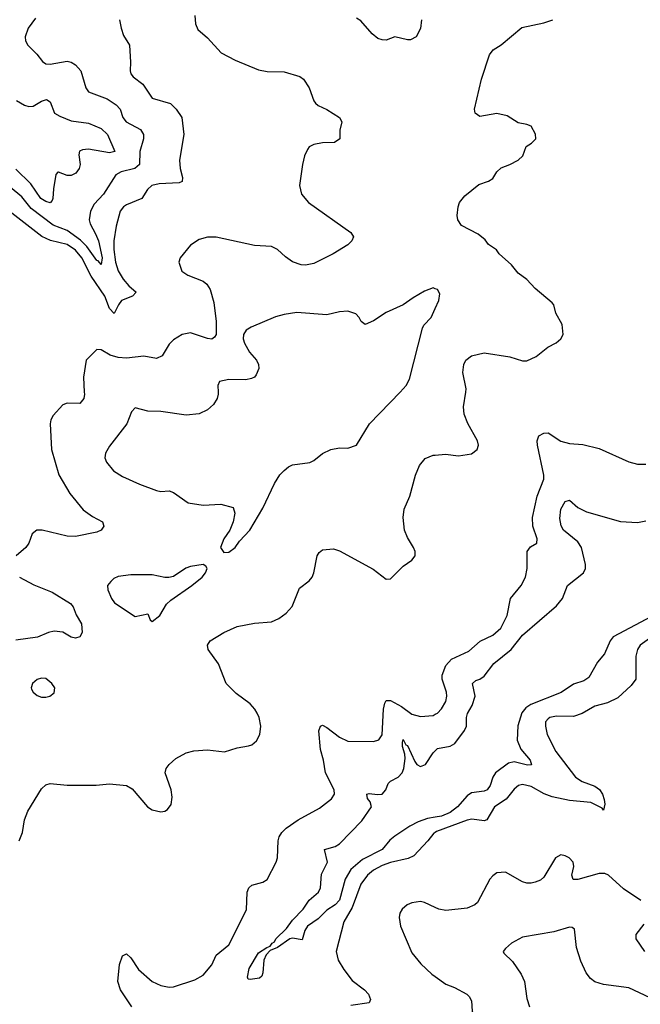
# Model space of a CAD drawing. Header units: inches. Extents: x 1552611 to 1694776, y 811966 to 917215.
# Tile 497 of 549: x 1668047 to 1670963, y 887122 to 891750. Entities that reach past the tile are written whole.
import ezdxf

# ---------------------------------------------------------------- set-up
doc = ezdxf.new("R2010")
doc.units = ezdxf.units.IN
doc.header["$MEASUREMENT"] = 0
for name, color, linetype in [('B6868', 7, 'Continuous'), ('B6869', 7, 'Continuous'), ('B6878', 7, 'Continuous'), ('B6879', 7, 'Continuous')]:
    doc.layers.add(name, color=color, linetype=linetype)

msp = doc.modelspace()

# ---------------------------------------------------------------- linework, layer by layer
at = {"layer": 'B6868', "color": 5}
for points, elevation in [([(1668350.8, 890000), (1668351.3, 889990), (1668348.5, 889970), (1668330, 889946.6), (1668270, 889947.7), (1668250, 889940.3), (1668204.7, 889890), (1668193.8, 889870), (1668190.2, 889850), (1668196.9, 889730), (1668230.7, 889610.7), (1668282.5, 889522.5), (1668346.4, 889446.4), (1668390, 889414.3), (1668436.3, 889390), (1668443.1, 889370), (1668430.3, 889350), (1668410, 889340.9), (1668310, 889321.3), (1668270, 889322.6), (1668153.2, 889350), (1668128.2, 889350), (1668106.4, 889333.6), (1668090.2, 889290), (1668076.1, 889270), (1668030.4, 889230)], 920), ([(1668979.8, 890000), (1668980.4, 889990), (1668974.9, 889970), (1668958.5, 889941.5), (1668930, 889915.6), (1668890, 889898), (1668830, 889891.1), (1668710, 889908.4), (1668649.7, 889909.7), (1668590, 889925.2), (1668572.7, 889907.3), (1668551.4, 889850), (1668470, 889746), (1668450, 889712), (1668447.1, 889690), (1668454.9, 889670), (1668488.9, 889630), (1668530, 889602.4), (1668610, 889566.5), (1668690, 889537.1), (1668710, 889532.7), (1668750, 889535.5), (1668770, 889528.2), (1668838.9, 889478.9), (1668910, 889468.2), (1668992.7, 889472.7), (1669050, 889458), (1669058.8, 889430), (1669051, 889390), (1669034.8, 889350), (1669007.3, 889310), (1668991.3, 889270), (1669006.4, 889246.4), (1669030, 889247.3), (1669059.3, 889270), (1669080.8, 889299.2), (1669129.3, 889350), (1669190, 889454.8), (1669244, 889570), (1669270, 889610.5), (1669290, 889630.5), (1669310, 889648), (1669330, 889657.1), (1669410, 889668.4), (1669430, 889678.4), (1669470, 889710.4), (1669510, 889730.4), (1669550, 889737.1), (1669590, 889736.3), (1669629.5, 889750.5), (1669691.5, 889850), (1669835, 890000)], 940), ([(1668044.2, 887890), (1668061.3, 887930), (1668069.7, 887990), (1668086.2, 888030), (1668150, 888135.8), (1668170, 888153.7), (1668190, 888159.5), (1668270, 888152.2), (1668407.2, 888152.8), (1668470, 888158), (1668550, 888150.7), (1668575.8, 888135.8), (1668648.4, 888050), (1668670, 888036.4), (1668710, 888026.7), (1668729.6, 888030.4), (1668742, 888038), (1668759.1, 888060.9), (1668764.4, 888095.6), (1668758.9, 888130), (1668731.6, 888210), (1668735.6, 888230), (1668749.6, 888250), (1668781.6, 888278.4), (1668830, 888304.9), (1668865.7, 888314.3), (1668930, 888318), (1669010, 888309.1), (1669070, 888328.1), (1669122.7, 888337.3), (1669137.4, 888342.6), (1669160.1, 888359.9), (1669176.3, 888390), (1669179.7, 888430), (1669172.1, 888470), (1669163.1, 888490), (1669152.2, 888510), (1669130, 888534), (1669063.9, 888583.9), (1669018, 888630), (1668982, 888722), (1668932.3, 888790), (1668929.6, 888810), (1668942.9, 888830), (1669007, 888870), (1669070, 888897.6), (1669150, 888914), (1669230, 888920.3), (1669264.9, 888935.1), (1669298.9, 888961.1), (1669328.3, 888991.7), (1669361.7, 889078.3), (1669407.8, 889112.2), (1669420.9, 889130), (1669429.6, 889150.4), (1669445.1, 889230), (1669453.8, 889246.2), (1669470, 889258), (1669522.5, 889262.5), (1669550, 889253), (1669707.5, 889167.5), (1669770, 889121), (1669790, 889122.8), (1669850, 889182), (1669889.2, 889210), (1669905.2, 889230), (1669906, 889250), (1669898, 889270), (1669870, 889316), (1669855.8, 889350), (1669849.7, 889410), (1669853.3, 889450), (1669880.5, 889510), (1669906.6, 889610), (1669925.9, 889654.1), (1669952.4, 889687.6), (1669990, 889702.6), (1670000, 889703.6)], 920), ([(1668046.4, 889130), (1668114.5, 889094.5), (1668199.9, 889059.9), (1668285.4, 889005.5), (1668298.3, 888990), (1668312.3, 888952.3), (1668337.4, 888910), (1668341.3, 888870), (1668330, 888849.4), (1668310, 888842.4), (1668290, 888848.3), (1668250.8, 888870.8), (1668210, 888876.2), (1668183, 888870), (1668131.7, 888848.3), (1668030, 888833.7)], 920), ([(1668574.5, 887110), (1668520.4, 887190), (1668508.5, 887230), (1668516.4, 887310), (1668530, 887350.7), (1668550, 887359.5), (1668570, 887341.1), (1668605.2, 887285.2), (1668670, 887228.8), (1668710, 887210.3), (1668750, 887203.1), (1668770, 887204.6), (1668870, 887237.3), (1668910, 887259.6), (1668950, 887308.5), (1668970, 887354), (1669030, 887401.5), (1669113.4, 887566.6), (1669116.3, 887650), (1669123.6, 887670), (1669138.3, 887681.7), (1669190, 887696), (1669210, 887708.7), (1669252.8, 887790), (1669259, 887810), (1669262, 887890), (1669266.3, 887910), (1669278.5, 887930), (1669299.3, 887950), (1669356.4, 887990), (1669455.7, 888044.3), (1669512.1, 888087.9), (1669526, 888110), (1669525.7, 888130), (1669484.5, 888210), (1669474.8, 888270), (1669460.6, 888320.6), (1669452.4, 888407.6), (1669461.3, 888430), (1669470, 888433.9), (1669490, 888422.8), (1669550, 888378), (1669590, 888359.2), (1669710, 888356.9), (1669734.4, 888365.6), (1669751.2, 888388.8), (1669757.1, 888510), (1669762.5, 888537.5), (1669770, 888550.3), (1669790, 888550.2), (1669841.4, 888521.4), (1669890, 888486), (1669930, 888475.8), (1669990, 888480.2), (1670000, 888485.7)], 880), ([(1670000, 888002), (1669964.1, 887995.9), (1669920.1, 887979.9), (1669880.5, 887959.5), (1669810, 887912.8), (1669786.9, 887893.1), (1669750.2, 887850), (1669657.4, 887802.6), (1669603.8, 887756.2), (1669576.5, 887710), (1669550, 887612.3), (1669530, 887589.6), (1669490, 887565.1), (1669450, 887523.9), (1669399.5, 887490), (1669387.4, 887470), (1669374.4, 887425.6), (1669330, 887433.7), (1669316, 887430), (1669259.1, 887390), (1669225.1, 887374.9), (1669205.7, 887354.3), (1669195.2, 887330), (1669189.4, 887270.6), (1669185.1, 887254.9), (1669174.7, 887245.3), (1669130, 887238.3), (1669121.1, 887241.1), (1669117.4, 887250), (1669125.6, 887290), (1669170, 887364), (1669208.3, 887390), (1669224.4, 887395.6), (1669233, 887410), (1669244, 887416), (1669251.1, 887430), (1669301.4, 887478.6), (1669330, 887517.4), (1669379.8, 887570), (1669407.7, 887612.3), (1669450.8, 887649.2), (1669460.2, 887670), (1669465.4, 887734.6), (1669493.7, 887790), (1669479, 887850), (1669530, 887864.4), (1669550, 887876.8), (1669654.6, 887985.4), (1669700.6, 888050), (1669693.9, 888073.9), (1669681.5, 888090), (1669678, 888110), (1669690, 888113.4), (1669728.3, 888108.3), (1669750, 888110.2), (1669767.4, 888130), (1669779.4, 888160.6), (1669789.4, 888170.6), (1669826, 888190), (1669844.1, 888210), (1669852.8, 888230), (1669858, 888278), (1669857.5, 888297.5), (1669846.7, 888333.3), (1669845.5, 888354.5), (1669850, 888366.4), (1669862.1, 888342.1), (1669870, 888338), (1669904, 888264), (1669913.6, 888250), (1669930, 888239.7), (1669953.6, 888250), (1669990, 888303.8), (1670000, 888314.3)], 860), ([(1670000, 887930.3), (1669993.7, 887926.3), (1669965.8, 887890), (1669899.1, 887820.9), (1669872.4, 887807.6), (1669790, 887788.6), (1669750, 887774.6), (1669710, 887753.4), (1669681.4, 887730), (1669650, 887687.5), (1669610, 887576.6), (1669570.8, 887510), (1669535.1, 887370), (1669543.8, 887330), (1669570, 887285.6), (1669610, 887233.6), (1669667.1, 887190), (1669686.4, 887170), (1669695.5, 887144.5), (1669690.1, 887129.9), (1669603.1, 887116.9)], 880), ([(1670000, 887577.9), (1669950, 887601.2), (1669930, 887605), (1669890, 887599.8), (1669868.7, 887590), (1669844.9, 887570), (1669833.8, 887550), (1669830.2, 887529.8), (1669837.2, 887490), (1669890, 887363.8), (1669931.9, 887311.9), (1669984.5, 887264.4), (1670000, 887253.3)], 920)]:
    msp.add_lwpolyline(points, dxfattribs=dict(at, elevation=elevation))
at = {"layer": 'B6868', "color": 5, "elevation": 940}
for points in [[(1668908.9, 889188.9), (1668850, 889179.5), (1668828.4, 889171.6), (1668770, 889133.2), (1668748.4, 889128.4), (1668730, 889128), (1668670, 889141.6), (1668570, 889141.3), (1668510, 889133), (1668490, 889123.6), (1668474.9, 889110), (1668460.4, 889090), (1668461.3, 889070), (1668478.3, 889030), (1668493.1, 889010), (1668590, 888944.9), (1668650, 888958), (1668661, 888930), (1668670, 888921), (1668706, 888950), (1668736.6, 889003.4), (1668757.7, 889022.3), (1668856, 889090), (1668905.2, 889130), (1668921.2, 889150), (1668928.7, 889170), (1668922, 889182)], [(1668150, 888655.8), (1668130, 888649.6), (1668108.4, 888630), (1668101.6, 888610), (1668103.4, 888603.4), (1668110.7, 888590), (1668130, 888573.4), (1668150, 888566), (1668170, 888566), (1668189.5, 888570.5), (1668210, 888586.8), (1668212, 888610), (1668198, 888630), (1668170, 888653)]]:
    msp.add_lwpolyline(points, close=True, dxfattribs=at)
at = {"layer": 'B6869', "color": 5}
for points, elevation in [([(1668122.3, 891757.7), (1668087.8, 891710), (1668073.4, 891670), (1668074, 891650), (1668086.4, 891630), (1668128.3, 891588.3), (1668154.1, 891554.1), (1668170, 891543.1), (1668190, 891540.3), (1668270, 891554.7), (1668290, 891550.3), (1668310, 891538), (1668334, 891510), (1668358, 891430), (1668370.2, 891410.2), (1668457.8, 891377.8), (1668501.1, 891350), (1668519.7, 891330), (1668532.3, 891290), (1668548.5, 891270), (1668614.6, 891234.6), (1668629.7, 891210), (1668628.7, 891190), (1668612.7, 891130), (1668611, 891069), (1668588.9, 891051.1), (1668524.4, 891035.6), (1668499, 891021), (1668442, 890930), (1668397.8, 890882.2), (1668380.9, 890850), (1668373.8, 890810), (1668378.2, 890790), (1668404.2, 890744.2), (1668417.6, 890710), (1668435.2, 890630), (1668430, 890599.7), (1668416.6, 890616.6), (1668410, 890618.5), (1668363.6, 890683.6), (1668333.5, 890713.5), (1668270, 890758.5), (1668204.5, 890784.5), (1668102.1, 890862.1), (1668057, 890917), (1668003.3, 890963.2)], 860), ([(1668516.9, 891750), (1668523.6, 891710), (1668535.5, 891675.5), (1668563.1, 891630), (1668568.5, 891550), (1668566.2, 891510), (1668570, 891494.8), (1668581.1, 891481.1), (1668626.6, 891446.6), (1668670, 891381.7), (1668755.5, 891355.5), (1668782, 891330), (1668808.9, 891290), (1668818.2, 891210), (1668798.2, 891090), (1668801.4, 891050), (1668812.5, 891007.5), (1668811.3, 890990), (1668797.4, 890982.6), (1668702.2, 890977.8), (1668669.1, 890970.9), (1668648.5, 890951.5), (1668621.5, 890910), (1668550, 890880.2), (1668535.5, 890870), (1668519.7, 890850), (1668500.1, 890779.9), (1668489.7, 890710.3), (1668489.1, 890670), (1668497.5, 890610), (1668510.1, 890570), (1668533.2, 890530), (1668559.5, 890499.5), (1668594.8, 890470), (1668578.2, 890450), (1668526.4, 890430), (1668511.2, 890410), (1668491, 890369), (1668470, 890391.8), (1668448.1, 890450), (1668383.9, 890543.9), (1668339.2, 890630), (1668310, 890666.7), (1668270, 890693.4), (1668192.5, 890712.5), (1668151.3, 890731.3), (1668010, 890840.6)], 880), ([(1668870.2, 891770), (1668874, 891730), (1668884.2, 891704.2), (1668930, 891665.4), (1668994.4, 891594.4), (1669059.3, 891559.3), (1669170, 891513.9), (1669210, 891506.3), (1669290, 891504.8), (1669363.7, 891483.7), (1669380.9, 891470), (1669407.8, 891430), (1669429, 891369), (1669437.4, 891357.4), (1669450, 891346.4), (1669490, 891328.2), (1669550.6, 891290), (1669560.7, 891270), (1669551.3, 891230), (1669551.3, 891190), (1669527.3, 891172.7), (1669470, 891171.1), (1669430, 891162.6), (1669408.1, 891151.9), (1669399.9, 891140.1), (1669386.3, 891110), (1669375.6, 891070), (1669361.7, 890970), (1669371.8, 890930), (1669404.6, 890890), (1669603.8, 890750), (1669615.5, 890730), (1669607.7, 890710), (1669588.7, 890691.3), (1669520.5, 890650), (1669430, 890604.7), (1669390, 890596.8), (1669370, 890598), (1669330, 890612.6), (1669295.7, 890635.7), (1669258.4, 890670), (1669230, 890684.4), (1669150, 890688.6), (1668970, 890727.8), (1668930, 890727.7), (1668890, 890717.2), (1668850.3, 890690), (1668802, 890630), (1668795.5, 890610), (1668810, 890568.2), (1668837.3, 890550), (1668910, 890520.3), (1668926.8, 890506.8), (1668942.4, 890482.4), (1668960.3, 890420.3), (1668970.7, 890330.7), (1668970.8, 890270), (1668962.9, 890257.1), (1668950, 890248.9), (1668930, 890251.6), (1668850, 890278.2), (1668810.2, 890269.8), (1668770, 890245.6), (1668750, 890224.5), (1668716.5, 890170), (1668690, 890157.6), (1668630, 890167.8), (1668550, 890159.4), (1668510, 890162.5), (1668473.2, 890173.2), (1668430, 890197.6), (1668410, 890199.5), (1668359.5, 890150), (1668347.3, 890070), (1668350.8, 890000)], 920), ([(1669935.3, 891750), (1669931.3, 891708.7), (1669911, 891669), (1669884.4, 891655.6), (1669870, 891654.5), (1669810, 891669.6), (1669770, 891654.3), (1669750, 891654.8), (1669730, 891662.3), (1669702.8, 891682.8), (1669650, 891744), (1669630, 891756.9)], 920), ([(1668031.9, 891370), (1668070, 891348), (1668090, 891341.3), (1668110, 891343.1), (1668150, 891366.8), (1668174.1, 891374.1), (1668190, 891363.1), (1668211.3, 891311.3), (1668235.9, 891295.9), (1668290, 891275.3), (1668370, 891262.9), (1668430, 891237.9), (1668460.4, 891210), (1668494.6, 891130), (1668470, 891123.8), (1668370, 891141.2), (1668341.9, 891138.1), (1668328.4, 891131.6), (1668325.9, 891114.1), (1668331.3, 891068.7), (1668326.6, 891050), (1668311.8, 891028.2), (1668290, 891018), (1668270, 891018.2), (1668230, 891033.3), (1668227, 891033), (1668218, 891022), (1668205.6, 890954.4), (1668203, 890910), (1668200.3, 890899.8), (1668190, 890888.7), (1668170, 890894.9), (1668147, 890910), (1668099.1, 890979.1), (1668030, 891047.8)], 840), ([(1670000, 890485.5), (1669990, 890489), (1669950, 890474), (1669896.7, 890443.3), (1669850, 890409.7), (1669770, 890373), (1669710, 890334.7), (1669670, 890318), (1669651.5, 890331.5), (1669642.9, 890350), (1669627.2, 890367.2), (1669590, 890379.7), (1669550, 890377.2), (1669490, 890362.8), (1669350, 890373.6), (1669290, 890364.8), (1669250, 890352.8), (1669135, 890305), (1669111.7, 890290), (1669099.2, 890270), (1669097.5, 890250), (1669103.2, 890230), (1669127.9, 890187.9), (1669159.6, 890150), (1669168.8, 890130), (1669170.3, 890110), (1669159.1, 890080.9), (1669150.4, 890070), (1669136.8, 890063.2), (1669110, 890056.8), (1669030, 890059.2), (1668986.8, 890050), (1668978, 890030), (1668979.8, 890000)], 940), ([(1669835, 890000), (1669863.7, 890030), (1669879.7, 890060.3), (1669939.3, 890300.7), (1669946.3, 890313.7), (1669981.3, 890350), (1670000, 890391.9)], 940)]:
    msp.add_lwpolyline(points, dxfattribs=dict(at, elevation=elevation))
at = {"layer": 'B6878', "color": 5}
for points, elevation in [([(1670000, 889703.6), (1670048.5, 889708.5), (1670110, 889700.3), (1670169.7, 889710.2), (1670196.9, 889730), (1670203, 889750), (1670198.3, 889770), (1670152.6, 889852.6), (1670135.5, 889895.5), (1670133.3, 889930), (1670143.1, 890000)], 920), ([(1670000, 888485.7), (1670010, 888491.3), (1670030, 888510.3), (1670050, 888545.7), (1670054.7, 888570), (1670053.3, 888590), (1670032.9, 888650), (1670032.5, 888670), (1670050, 888715.2), (1670076, 888744), (1670158.3, 888781.7), (1670211.7, 888828.3), (1670270, 888857.7), (1670307.4, 888890), (1670338.5, 888950), (1670354, 889030), (1670404.2, 889090), (1670423.5, 889130), (1670432.2, 889170), (1670432.1, 889250), (1670447.6, 889272.4), (1670476.9, 889290), (1670478.4, 889310), (1670458.7, 889370), (1670456.4, 889410), (1670479.6, 889510), (1670510.5, 889590), (1670510.5, 889610), (1670480.3, 889750), (1670479.2, 889770), (1670486, 889794), (1670510, 889806.4), (1670530, 889808.5), (1670590, 889768.3), (1670630, 889758.6), (1670693.3, 889753.3), (1670770, 889734), (1670910, 889671.8), (1670950, 889661.1), (1670990, 889660.3)], 880), ([(1670000, 888314.3), (1670010, 888324.8), (1670070, 888336), (1670091.4, 888348.6), (1670137.4, 888410), (1670146.6, 888430), (1670146.3, 888470), (1670151.6, 888488.4), (1670172.9, 888527.1), (1670187.8, 888570), (1670175.4, 888630), (1670190, 888643.6), (1670210, 888650.2), (1670230, 888664.4), (1670275.6, 888724.4), (1670356.1, 888790), (1670410, 888856.8), (1670570, 888994.7), (1670597.4, 889030), (1670622, 889090), (1670696.9, 889150), (1670706.2, 889170), (1670705.3, 889190), (1670687.2, 889270), (1670670, 889296.2), (1670602.4, 889350), (1670591.3, 889371.3), (1670586, 889406), (1670589.9, 889450), (1670610, 889485.8), (1670630, 889491.8), (1670670, 889457.4), (1670710, 889437.6), (1670870, 889391.6), (1670950, 889386.5), (1670990, 889395.2)], 860), ([(1671015.7, 888944.3), (1670835.7, 888850), (1670821.6, 888830), (1670795.9, 888770), (1670761.9, 888730), (1670722, 888658), (1670697.5, 888642.5), (1670650, 888626.5), (1670591.7, 888588.3), (1670448.6, 888531.4), (1670425, 888515), (1670407.1, 888492.9), (1670388.1, 888431.9), (1670384.4, 888364.4), (1670401.9, 888321.9), (1670445.3, 888270), (1670452.2, 888247.8), (1670433.2, 888246.8), (1670370, 888261.4), (1670343.9, 888256.1), (1670283.6, 888210), (1670270.1, 888190), (1670257.9, 888150), (1670243.6, 888130), (1670230, 888123.8), (1670170, 888116), (1670150, 888101.4), (1670105, 888050), (1670070, 888024.6), (1670030, 888007.1), (1670000, 888002)], 860), ([(1671045.8, 888870), (1670962.9, 888810), (1670950.2, 888790), (1670942.1, 888757.9), (1670941.7, 888650), (1670919.8, 888620.2), (1670857.1, 888562.9), (1670810, 888539), (1670750, 888522.9), (1670690, 888489.8), (1670650, 888475.5), (1670570, 888476.5), (1670539.1, 888470), (1670530, 888463.6), (1670518.7, 888450), (1670518, 888430), (1670526.3, 888390), (1670566.7, 888310), (1670659, 888190), (1670690.3, 888170), (1670750, 888146.9), (1670771.9, 888131.9), (1670786.1, 888110), (1670794.4, 888085.6), (1670796.6, 888063.4), (1670790, 888035.1), (1670784.1, 888044.1), (1670731.1, 888071.1), (1670630, 888080.6), (1670550, 888097.2), (1670511.9, 888111.9), (1670450, 888146.4), (1670410, 888154.9), (1670390.6, 888150), (1670370, 888134.2), (1670332.8, 888087.2), (1670278.8, 888050), (1670243.1, 887990), (1670230, 887984), (1670172, 887992), (1670150, 887988), (1670005.9, 887934.1), (1670000, 887930.3)], 880), ([(1670966, 887610), (1670884.8, 887664.8), (1670814.5, 887730), (1670797.2, 887737.2), (1670770, 887737.2), (1670670, 887708.4), (1670648.6, 887708.6), (1670641.3, 887730), (1670651.1, 887770), (1670647.6, 887790), (1670629.3, 887810), (1670610, 887820.5), (1670590, 887824.5), (1670565.5, 887810), (1670510, 887719.6), (1670493.8, 887706.2), (1670470, 887696), (1670450, 887691), (1670430, 887692.3), (1670410, 887698.5), (1670330, 887743.1), (1670290, 887739.7), (1670270, 887726.3), (1670256.9, 887710), (1670198.4, 887601.6), (1670186.4, 887590), (1670150, 887574.6), (1670050, 887562.9), (1670017, 887570), (1670000, 887577.9)], 920), ([(1671010, 887153.5), (1670910, 887199.2), (1670790, 887216), (1670750, 887228.3), (1670730, 887244.2), (1670709.8, 887269.8), (1670684.4, 887324.4), (1670664, 887390), (1670654.8, 887474.8), (1670644, 887484), (1670630, 887485.2), (1670556.7, 887463.3), (1670410, 887438.5), (1670358, 887410), (1670330, 887385.1), (1670319.5, 887370), (1670322, 887362), (1670363.6, 887323.6), (1670403.7, 887263.7), (1670418.9, 887230), (1670430.3, 887150), (1670442.8, 887110)], 940), ([(1670984.2, 887370), (1670943.9, 887430), (1670943.5, 887450), (1670981.1, 887498.9)], 920), ([(1670000, 887253.3), (1670050, 887217.6), (1670090, 887201.3), (1670147.7, 887170), (1670158.9, 887158.9), (1670170, 887138), (1670173.7, 887090), (1670183.1, 887070), (1670201.6, 887050), (1670260.5, 887010), (1670280.3, 886990), (1670316, 886896), (1670342.8, 886850), (1670330, 886840.9), (1670299.2, 886840.8), (1670250, 886845), (1670150, 886865.3), (1670101.7, 886858.3), (1670074.4, 886845.6), (1670050, 886825.1), (1670016, 886784), (1670000, 886754.9)], 920)]:
    msp.add_lwpolyline(points, dxfattribs=dict(at, elevation=elevation))
at = {"layer": 'B6879', "color": 5}
for points, elevation in [([(1670143.1, 890000), (1670145.2, 890014.8), (1670128.9, 890091.1), (1670134.2, 890130), (1670144.4, 890150), (1670170, 890170.2), (1670230, 890184.3), (1670350, 890165.5), (1670410, 890146.8), (1670430, 890145.9), (1670473.4, 890166.6), (1670529.3, 890210.7), (1670568.5, 890231.5), (1670589.7, 890250), (1670601, 890270), (1670596.6, 890316.6), (1670566.9, 890370), (1670557.7, 890410), (1670550, 890418.9), (1670470, 890486.4), (1670430, 890529), (1670390, 890559.3), (1670358, 890598), (1670300.9, 890650), (1670288, 890668), (1670250, 890693.3), (1670234.6, 890714.6), (1670201.2, 890741.2), (1670123.3, 890783.3), (1670106.4, 890810), (1670102.8, 890830), (1670107, 890870), (1670114.2, 890890), (1670138.2, 890921.8), (1670204, 890976), (1670250, 890991.1), (1670270, 891003.9), (1670290, 891034.9), (1670310, 891054), (1670350, 891068.7), (1670390, 891090.5), (1670411.5, 891110), (1670426.5, 891153.5), (1670452.3, 891170), (1670471.8, 891190), (1670471.5, 891211.5), (1670450, 891249), (1670430, 891258), (1670390, 891264.5), (1670338.2, 891298.2), (1670290, 891308.9), (1670210, 891295.1), (1670187.3, 891310), (1670184.2, 891330), (1670216.8, 891470), (1670255.2, 891584.8), (1670272.2, 891607.8), (1670310, 891631.6), (1670406.2, 891713.8), (1670510, 891735.3), (1670552.7, 891750)], 920), ([(1670000, 890391.9), (1670017, 890430), (1670021.2, 890461.2), (1670010, 890482), (1670000, 890485.5)], 940)]:
    msp.add_lwpolyline(points, dxfattribs=dict(at, elevation=elevation))

doc.saveas('drawing.dxf')
